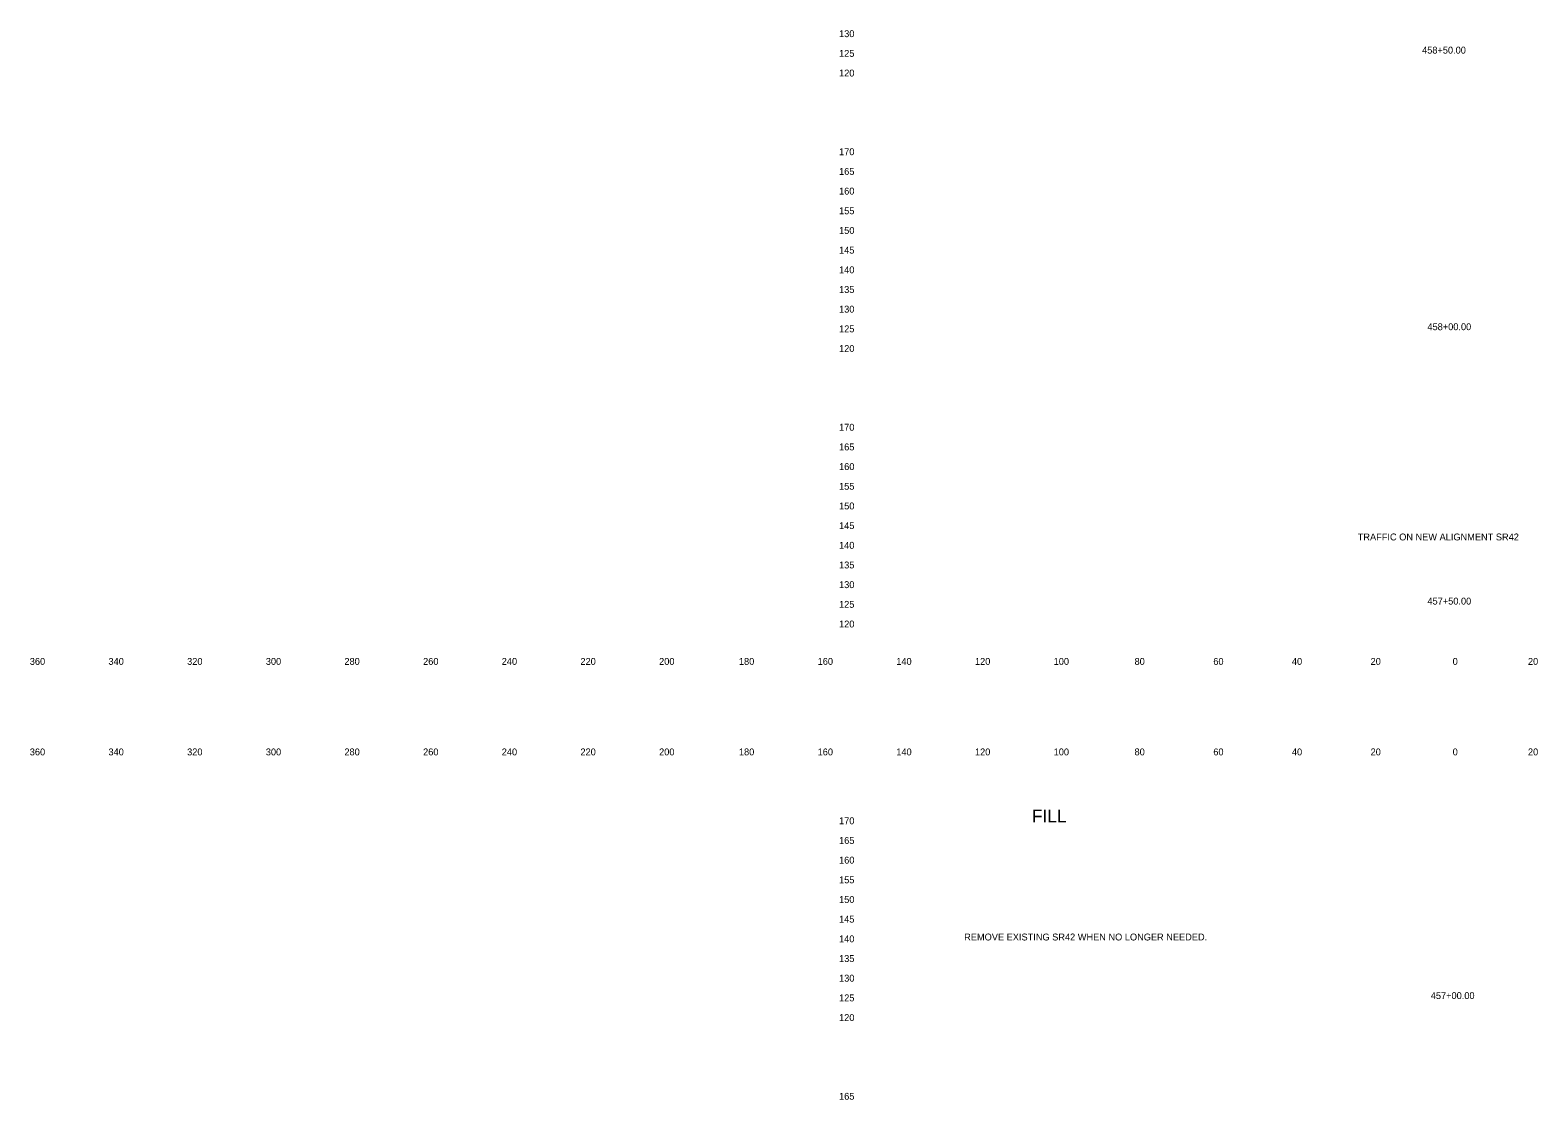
# Model space of a CAD drawing. Extents: x 21281 to 22024, y 6472 to 15208.
# Drawn here: x 21280.5 to 21663.8, y 7284.8 to 7556.6 of the extents above; entities that cross this region are included whole.
import ezdxf

# ---------------------------------------------------------------- set-up
doc = ezdxf.new("R2010")
doc.units = 0
for name, color, linetype in [('XS_SHEET_LABELS_ELEVATION', 7, 'Continuous'), ('XS_SHEET_LABELS_OFFSET', 7, 'Continuous'), ('XS_SHEET_LABELS_STATION', 7, 'Continuous')]:
    doc.layers.add(name, color=color, linetype=linetype)

msp = doc.modelspace()

# ---------------------------------------------------------------- texts
at = {"layer": 'XS_SHEET_LABELS_ELEVATION'}
for s, p in [('  130  ', (21484.84, 7554.84)), ('  125  ', (21484.84, 7549.84)), ('  120  ', (21484.84, 7544.84)), ('  170  ', (21484.84, 7524.84)), ('  165  ', (21484.84, 7519.84)), ('  160  ', (21484.84, 7514.84)), ('  155  ', (21484.84, 7509.84)), ('  150  ', (21484.84, 7504.84)), ('  145  ', (21484.84, 7499.84)), ('  140  ', (21484.84, 7494.84)), ('  135  ', (21484.84, 7489.84)), ('  130  ', (21484.84, 7484.84)), ('  125  ', (21484.84, 7479.84)), ('  120  ', (21484.84, 7474.84)), ('  170  ', (21484.84, 7454.84)), ('  165  ', (21484.84, 7449.84)), ('  160  ', (21484.84, 7444.84)), ('  155  ', (21484.84, 7439.84)), ('  150  ', (21484.84, 7434.84)), ('  145  ', (21484.84, 7429.84)), ('  140  ', (21484.84, 7424.84)), ('  135  ', (21484.84, 7419.84)), ('  130  ', (21484.84, 7414.84)), ('  125  ', (21484.84, 7409.84)), ('  120  ', (21484.84, 7404.84)), ('  170  ', (21484.84, 7354.84)), ('  165  ', (21484.84, 7349.84)), ('  160  ', (21484.84, 7344.84)), ('  155  ', (21484.84, 7339.84)), ('  150  ', (21484.84, 7334.84)), ('  145  ', (21484.84, 7329.84)), ('  140  ', (21484.84, 7324.84)), ('  135  ', (21484.84, 7319.84)), ('  130  ', (21484.84, 7314.84)), ('  125  ', (21484.84, 7309.84)), ('  120  ', (21484.84, 7304.84)), ('  165  ', (21484.84, 7284.84))]:
    msp.add_text(s, height=1.75, dxfattribs=at).set_placement(p)
at = {"layer": 'XS_SHEET_LABELS_OFFSET'}
for s, height, p in [('  360  ', 1.75, (21279.14, 7395.34)), ('  340  ', 1.75, (21299.13, 7395.34)), ('  320  ', 1.75, (21319.13, 7395.34)), ('  300  ', 1.75, (21339.13, 7395.34)), ('  280  ', 1.75, (21359.1, 7395.34)), ('  260  ', 1.75, (21379.11, 7395.34)), ('  240  ', 1.75, (21399.1, 7395.34)), ('  220  ', 1.75, (21419.1, 7395.34)), ('  200  ', 1.75, (21439.1, 7395.34)), ('  180  ', 1.75, (21459.39, 7395.34)), ('  160  ', 1.75, (21479.4, 7395.34)), ('  140  ', 1.75, (21499.39, 7395.34)), ('  120  ', 1.75, (21519.39, 7395.34)), ('  100  ', 1.75, (21539.39, 7395.34)), ('  80  ', 1.75, (21559.95, 7395.34)), ('  60  ', 1.75, (21579.97, 7395.34)), ('  40  ', 1.75, (21599.95, 7395.34)), ('  20  ', 1.75, (21619.95, 7395.34)), ('  0  ', 1.75, (21640.81, 7395.34)), ('  0  ', 1.75, (21640.81, 7395.34)), ('  20  ', 1.75, (21659.95, 7395.34)), ('  360  ', 1.75, (21279.14, 7372.34)), ('  340  ', 1.75, (21299.13, 7372.34)), ('  320  ', 1.75, (21319.13, 7372.34)), ('  300  ', 1.75, (21339.13, 7372.34)), ('  280  ', 1.75, (21359.1, 7372.34)), ('  260  ', 1.75, (21379.11, 7372.34)), ('  240  ', 1.75, (21399.1, 7372.34)), ('  220  ', 1.75, (21419.1, 7372.34)), ('  200  ', 1.75, (21439.1, 7372.34)), ('  180  ', 1.75, (21459.39, 7372.34)), ('  160  ', 1.75, (21479.4, 7372.34)), ('  140  ', 1.75, (21499.39, 7372.34)), ('  120  ', 1.75, (21519.39, 7372.34)), ('  100  ', 1.75, (21539.39, 7372.34)), ('  80  ', 1.75, (21559.95, 7372.34)), ('  60  ', 1.75, (21579.97, 7372.34)), ('  40  ', 1.75, (21599.95, 7372.34)), ('  20  ', 1.75, (21619.95, 7372.34)), ('  0  ', 1.75, (21640.81, 7372.34)), ('  0  ', 1.75, (21640.81, 7372.34)), ('  20  ', 1.75, (21659.95, 7372.34)), ('FILL', 3.273, (21535.18, 7355.29))]:
    msp.add_text(s, height=height, dxfattribs=at).set_placement(p)
at = {"layer": 'XS_SHEET_LABELS_STATION'}
for s, p in [('  458+50.00  ', (21633.04, 7550.66)), ('  458+00.00  ', (21634.4, 7480.38)), ('TRAFFIC ON NEW ALIGNMENT SR42', (21617.99, 7426.96)), ('  457+50.00  ', (21634.4, 7410.66)), ('REMOVE EXISTING SR42 WHEN NO LONGER NEEDED.', (21517.95, 7325.31)), ('  457+00.00  ', (21635.25, 7310.42))]:
    msp.add_text(s, height=1.75, dxfattribs=at).set_placement(p)

doc.saveas('drawing.dxf')
